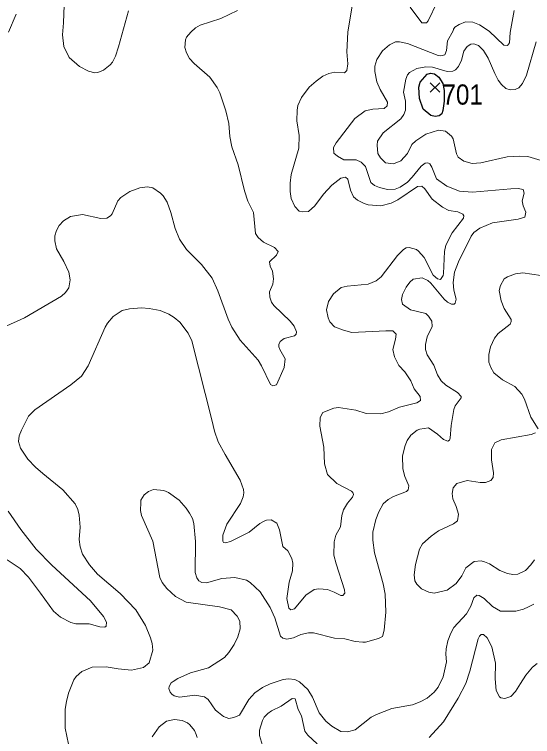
# Model space of a CAD drawing. Extents: x 294.2 to 320.3, y 7482.7 to 7510.7.
# Drawn here: x 301.691 to 303.742, y 7492.157 to 7495.019 of the extents above; entities that cross this region are included whole.
import ezdxf
from ezdxf.enums import TextEntityAlignment as Align

# ---------------------------------------------------------------- set-up
doc = ezdxf.new("R2010")
doc.units = 0
doc.header["$LTSCALE"] = 0.032
for name, color, linetype, lineweight in [('1', 7, 'Continuous', 25), ('2', 7, 'Continuous', 13), ('21', 7, 'Continuous', 25)]:
    doc.layers.add(name, color=color, linetype=linetype, lineweight=lineweight)
doc.layers.add('61', color=7, linetype='Continuous')

msp = doc.modelspace()

# ---------------------------------------------------------------- linework, layer by layer
at = {"layer": '1'}
msp.add_lwpolyline([(303.2976, 7494.7501), (303.3246, 7494.7823), (303.338, 7494.7862), (303.354, 7494.783), (303.372, 7494.7702), (303.3867, 7494.7452), (303.3925, 7494.717), (303.3925, 7494.6753), (303.3873, 7494.6381), (303.3828, 7494.6247), (303.3732, 7494.6163), (303.3572, 7494.6144), (303.3393, 7494.6176), (303.3098, 7494.6439), (303.2951, 7494.6855), (303.2919, 7494.7302)], close=True, dxfattribs=at)
at = {"layer": '2'}
for points in [[(301.8873, 7495.0558), (301.8854, 7494.9856), (301.8803, 7494.9383), (301.8866, 7494.8911), (301.9071, 7494.8476), (301.9479, 7494.8125), (301.9837, 7494.7934), (302.0093, 7494.7876), (302.0208, 7494.7883), (302.0438, 7494.7972), (302.0693, 7494.8183), (302.0789, 7494.8298), (302.0904, 7494.8528), (302.1031, 7494.8898), (302.142, 7495.0328)], [(303.2875, 7494.3375), (303.2096, 7494.2845), (303.1828, 7494.2704), (303.1419, 7494.2602), (303.0921, 7494.2647), (303.0755, 7494.2692), (303.0487, 7494.2826), (303.034, 7494.296), (303.0213, 7494.3228), (303.011, 7494.3662), (303.0014, 7494.3733), (302.9836, 7494.3694), (302.9472, 7494.3426), (302.914, 7494.3069), (302.8808, 7494.2603), (302.8546, 7494.2372), (302.8304, 7494.236), (302.8182, 7494.2398), (302.8016, 7494.2577), (302.7869, 7494.2896), (302.7831, 7494.3165), (302.7831, 7494.3497), (302.7869, 7494.3841), (302.8163, 7494.4888), (302.8188, 7494.5386), (302.8086, 7494.5974), (302.8099, 7494.6395), (302.8124, 7494.6574), (302.8271, 7494.6893), (302.8578, 7494.7301), (302.8852, 7494.7544), (302.9114, 7494.7736), (302.9351, 7494.7844), (302.9593, 7494.7902), (302.9976, 7494.7876), (303.0065, 7494.7966), (303.0116, 7494.8234), (303.0072, 7494.8707), (303.0104, 7494.9485), (303.0308, 7495.0692)], [(303.2581, 7495.0481), (303.3034, 7494.9855), (303.322, 7494.9855), (303.3296, 7494.9932), (303.3641, 7495.0673)], [(301.667, 7494.9485), (301.6971, 7495.0201)], [(302.5737, 7495.0341), (302.5086, 7495.0021), (302.4256, 7494.976), (302.4077, 7494.9651), (302.3892, 7494.9485), (302.3719, 7494.9281), (302.3675, 7494.9179), (302.3655, 7494.8873), (302.3719, 7494.8668), (302.384, 7494.8445), (302.4026, 7494.824), (302.4645, 7494.7698), (302.4939, 7494.7289), (302.5041, 7494.7085), (302.5284, 7494.637), (302.5392, 7494.5859), (302.5437, 7494.5348), (302.5519, 7494.4939), (302.5762, 7494.4224), (302.6017, 7494.3203), (302.6145, 7494.2794), (302.6369, 7494.2334), (302.6458, 7494.151), (302.656, 7494.1351), (302.6764, 7494.1166), (302.7199, 7494.0955), (302.7346, 7494.0795), (302.7288, 7494.0649), (302.7013, 7494.0387), (302.7033, 7494.0215), (302.7128, 7494.001), (302.7167, 7493.9704), (302.7135, 7493.95), (302.7007, 7493.9193), (302.702, 7493.8989), (302.709, 7493.8785), (302.7173, 7493.8657), (302.7831, 7493.8037), (302.7978, 7493.784), (302.808, 7493.7616), (302.8067, 7493.7514), (302.7997, 7493.745), (302.7589, 7493.7341), (302.7435, 7493.7233), (302.7378, 7493.7112), (302.7378, 7493.701), (302.7422, 7493.6907), (302.7633, 7493.6537), (302.7588, 7493.6192), (302.7282, 7493.5516), (302.7141, 7493.5471), (302.7052, 7493.5528), (302.6694, 7493.6269)], [(303.7159, 7494.2353), (303.705, 7494.2603), (303.7012, 7494.2807), (303.7089, 7494.3101), (303.7051, 7494.3247), (303.6859, 7494.3286), (303.6565, 7494.3279), (303.5046, 7494.3145), (303.4535, 7494.319), (303.403, 7494.3388), (303.3622, 7494.3675), (303.343, 7494.4135), (303.336, 7494.4263), (303.3277, 7494.4307), (303.3175, 7494.4288), (303.3015, 7494.4179), (303.2664, 7494.3739), (303.2466, 7494.3541), (303.2186, 7494.3337), (303.1981, 7494.3266), (303.1675, 7494.3253), (303.1368, 7494.3324), (303.117, 7494.3413), (303.1017, 7494.3528), (303.0813, 7494.4161), (303.064, 7494.4333), (303.0442, 7494.4422), (302.9957, 7494.4428), (302.9701, 7494.4569), (302.9561, 7494.469), (302.9548, 7494.4913), (302.9644, 7494.5105), (303.0385, 7494.6063), (303.08, 7494.6363), (303.11, 7494.6433), (303.1547, 7494.6465), (303.1668, 7494.6568), (303.1687, 7494.6708), (303.1387, 7494.7212), (303.126, 7494.7519), (303.1176, 7494.7928), (303.1183, 7494.8132), (303.1253, 7494.84), (303.1483, 7494.8738), (303.1764, 7494.8987), (303.2, 7494.9096), (303.216, 7494.9102), (303.2466, 7494.9032), (303.3692, 7494.856), (303.3795, 7494.8547), (303.3949, 7494.8585), (303.4018, 7494.8763), (303.4053, 7494.9147), (303.4277, 7494.9532), (303.4288, 7494.9607), (303.4346, 7494.968), (303.4518, 7494.9785), (303.4776, 7494.9891), (303.5059, 7494.9875), (303.5327, 7494.9779), (303.5703, 7494.953), (303.6291, 7494.8974), (303.6431, 7494.8949), (303.6514, 7494.9058), (303.6539, 7494.9473), (303.6693, 7495.0341)], [(303.7568, 7494.9102), (303.7191, 7494.778), (303.7032, 7494.7455), (303.6878, 7494.7283), (303.6731, 7494.7206), (303.654, 7494.7193), (303.6367, 7494.7257), (303.6195, 7494.7404), (303.6067, 7494.7576), (303.5927, 7494.7851), (303.5665, 7494.8451), (303.5486, 7494.8764), (303.5289, 7494.8955), (303.5097, 7494.9025), (303.4975, 7494.9013), (303.4841, 7494.891), (303.4701, 7494.8732), (303.4611, 7494.8368), (303.449, 7494.8119), (303.4369, 7494.7985), (303.4273, 7494.7934), (303.405, 7494.7927), (303.3462, 7494.81), (303.3194, 7494.8113), (303.2837, 7494.8049), (303.2549, 7494.7883), (303.2466, 7494.7787), (303.2402, 7494.7621), (303.2313, 7494.711), (303.2389, 7494.6753), (303.2396, 7494.6395), (303.2332, 7494.6216), (303.2211, 7494.6056), (303.1509, 7494.5495), (303.1285, 7494.5169), (303.1266, 7494.5003), (303.1304, 7494.4671), (303.14, 7494.4505), (303.1598, 7494.4301), (303.1917, 7494.4269), (303.2211, 7494.4384), (303.2479, 7494.4671), (303.2645, 7494.5029), (303.2804, 7494.5182), (303.3201, 7494.5444), (303.3705, 7494.5597), (303.3973, 7494.5559), (303.4216, 7494.5361), (303.4279, 7494.5259), (303.4414, 7494.4659), (303.4484, 7494.4531), (303.4701, 7494.4371), (303.5033, 7494.4282), (303.5378, 7494.4301), (303.6425, 7494.455), (303.6923, 7494.4569), (303.7242, 7494.4556), (303.7766, 7494.4397)], [(302.474, 7493.9742), (302.4319, 7494.0278), (302.3719, 7494.0879), (302.3438, 7494.1287), (302.3272, 7494.1709), (302.31, 7494.2335), (302.2953, 7494.2743), (302.2799, 7494.3005), (302.2691, 7494.3107), (302.2391, 7494.3317), (302.2174, 7494.3356), (302.1868, 7494.3317), (302.1472, 7494.3177), (302.112, 7494.2934), (302.1006, 7494.2807), (302.0782, 7494.229), (302.0712, 7494.22), (302.0571, 7494.2111), (302.0323, 7494.2104), (301.9608, 7494.2257), (301.9129, 7494.2175), (301.8854, 7494.2015), (301.8682, 7494.1824), (301.8567, 7494.1619), (301.8509, 7494.1415), (301.8509, 7494.1211), (301.8573, 7494.0904), (301.8866, 7494.0394), (301.9058, 7493.9972), (301.9109, 7493.9666), (301.9058, 7493.9359), (301.893, 7493.9167), (301.8765, 7493.9027), (301.7309, 7493.8171), (301.6466, 7493.7782)], [(303.4471, 7494.236), (303.4114, 7494.2423), (303.3865, 7494.2551), (303.3449, 7494.2864), (303.3156, 7494.3279), (303.3041, 7494.3388), (303.2875, 7494.3375)], [(302.6797, 7493.0114), (302.6886, 7493.0152), (302.7078, 7493.0159), (302.7301, 7493.0024), (302.7409, 7492.9769), (302.7537, 7492.9111), (302.7729, 7492.8933), (302.7895, 7492.8633), (302.7927, 7492.8441), (302.792, 7492.8135), (302.7786, 7492.7688), (302.7697, 7492.7049), (302.7767, 7492.666), (302.785, 7492.6596), (302.7997, 7492.664), (302.845, 7492.7177), (302.8776, 7492.74), (302.8955, 7492.7432), (302.93, 7492.7406), (302.9568, 7492.7298), (302.9836, 7492.7164), (302.9913, 7492.7164), (302.9989, 7492.7254), (302.9976, 7492.7394), (302.9644, 7492.8416), (302.9561, 7492.876), (302.9567, 7492.9284), (302.9638, 7492.9552), (302.9817, 7492.9884), (302.9868, 7493.0331), (302.9938, 7493.0561), (303.0098, 7493.0822), (303.0298, 7493.106), (303.0332, 7493.1163), (303.031, 7493.1238), (303.0249, 7493.1292), (302.967, 7493.1595), (302.9299, 7493.1959), (302.9184, 7493.2374), (302.9153, 7493.3038), (302.8999, 7493.3868), (302.9012, 7493.4213), (302.9114, 7493.4411), (302.9555, 7493.459), (302.9734, 7493.4608), (303.0429, 7493.4506), (303.0832, 7493.4379), (303.1419, 7493.436), (303.1726, 7493.4442), (303.216, 7493.4621), (303.2837, 7493.48), (303.299, 7493.4896), (303.2971, 7493.5043), (303.2741, 7493.535), (303.26, 7493.5669), (303.2364, 7493.6026), (303.2134, 7493.6275), (303.1962, 7493.6614), (303.1898, 7493.6914), (303.2, 7493.7316), (303.2019, 7493.7514), (303.1892, 7493.7648), (303.1611, 7493.7654), (303.027, 7493.759), (302.9938, 7493.7673), (302.958, 7493.7814), (302.9395, 7493.8012), (302.9331, 7493.8159), (302.9261, 7493.8478), (302.935, 7493.881), (302.9536, 7493.911), (302.9842, 7493.9372), (303.0079, 7493.9423), (303.0909, 7493.9493), (303.1228, 7493.9627), (303.1426, 7493.9787), (303.207, 7494.063), (303.2313, 7494.0878), (303.2421, 7494.0936), (303.2543, 7494.0949), (303.2824, 7494.0866), (303.2913, 7494.0808), (303.313, 7494.0553), (303.3494, 7493.9857), (303.3666, 7493.9704), (303.3782, 7493.9685), (303.3884, 7493.9844), (303.3896, 7493.9921), (303.3935, 7494.0789), (303.3992, 7494.1045), (303.4248, 7494.1536), (303.4695, 7494.2117), (303.4707, 7494.2207), (303.4669, 7494.227), (303.4471, 7494.236)], [(303.4988, 7494.1402), (303.5103, 7494.1549), (303.5339, 7494.1715), (303.5838, 7494.1932), (303.6859, 7494.2079), (303.7114, 7494.2155), (303.7159, 7494.2353)], [(302.4076, 7492.9297), (302.4064, 7492.8071), (302.4128, 7492.7867), (302.4204, 7492.7739), (302.4332, 7492.7675), (302.4511, 7492.7669), (302.5124, 7492.7835), (302.5635, 7492.7879), (302.6101, 7492.7771), (302.6248, 7492.7681), (302.6637, 7492.7305), (302.7039, 7492.6692), (302.7212, 7492.6283), (302.7448, 7492.5555), (302.7537, 7492.5478), (302.7697, 7492.5427), (302.7959, 7492.5491), (302.8246, 7492.5619), (302.8546, 7492.5683), (302.8751, 7492.5689), (302.9581, 7492.5478), (302.9989, 7492.544), (303.0398, 7492.5338), (303.0704, 7492.5319), (303.0806, 7492.5319), (303.133, 7492.5453), (303.1483, 7492.5536), (303.1547, 7492.5785), (303.1617, 7492.65), (303.1592, 7492.7215), (303.1515, 7492.7624), (303.117, 7492.885), (303.11, 7492.9361), (303.1094, 7492.9667), (303.1215, 7493.0178), (303.1342, 7493.0484), (303.1508, 7493.0791), (303.1706, 7493.0963), (303.1917, 7493.1091), (303.2428, 7493.1282), (303.2504, 7493.1346), (303.2524, 7493.1512), (303.2371, 7493.1876), (303.2287, 7493.2183), (303.2281, 7493.2694), (303.2377, 7493.3102), (303.246, 7493.3306), (303.26, 7493.3511), (303.2862, 7493.3715), (303.2964, 7493.376), (303.3302, 7493.3804), (303.3667, 7493.3549), (303.3897, 7493.3338), (303.407, 7493.3274), (303.4133, 7493.3313), (303.4162, 7493.3391), (303.4196, 7493.3904), (303.4305, 7493.453), (303.4356, 7493.4673), (303.4593, 7493.4992), (303.4599, 7493.5049), (303.4452, 7493.5209), (303.3986, 7493.5496), (303.3807, 7493.5668), (303.3667, 7493.5911), (303.352, 7493.6295), (303.3252, 7493.6703), (303.3188, 7493.6907), (303.3181, 7493.7112), (303.3258, 7493.7418), (303.3443, 7493.7827), (303.343, 7493.8031), (303.3303, 7493.8235), (303.3201, 7493.8331), (303.2594, 7493.8484), (303.2275, 7493.8708), (303.223, 7493.8887), (303.2268, 7493.9091), (303.2415, 7493.9385), (303.2568, 7493.9582), (303.2696, 7493.9691), (303.3047, 7493.9749), (303.3283, 7493.964), (303.3399, 7493.9538), (303.3922, 7493.8906), (303.4062, 7493.8791), (303.4209, 7493.8702), (303.4318, 7493.8702), (303.4363, 7493.874), (303.4401, 7493.8906), (303.4312, 7493.9257), (303.4286, 7493.9564), (303.4337, 7493.9972), (303.4497, 7494.0381), (303.4988, 7494.1402)], [(303.8717, 7494.0381), (303.8704, 7494.0247), (303.8538, 7494.0125), (303.7951, 7493.9844), (303.7753, 7493.9844), (303.7038, 7493.9946), (303.6744, 7493.9902)], [(303.6744, 7493.9902), (303.6438, 7493.9793), (303.6297, 7493.9704), (303.615, 7493.9449), (303.6105, 7493.9244), (303.6182, 7493.8836), (303.6304, 7493.8529), (303.6572, 7493.8101), (303.6572, 7493.8018), (303.6533, 7493.7916), (303.6067, 7493.7546), (303.5914, 7493.7354), (303.5755, 7493.7022), (303.5691, 7493.6716), (303.5697, 7493.6409), (303.5767, 7493.6192), (303.5895, 7493.5988), (303.6233, 7493.5707), (303.6719, 7493.5439), (303.7006, 7493.5145), (303.7108, 7493.4941), (303.7357, 7493.4226), (303.7644, 7493.3772)], [(302.6694, 7493.6269), (302.656, 7493.6486), (302.5845, 7493.7278), (302.5519, 7493.7789), (302.5366, 7493.8108), (302.4958, 7493.9232), (302.474, 7493.9742)], [(301.9045, 7492.1278), (301.8918, 7492.1903), (301.8918, 7492.2657), (301.8969, 7492.2963), (301.9045, 7492.3295), (301.9256, 7492.3819), (301.9352, 7492.3953), (301.9569, 7492.4157), (301.9978, 7492.4329), (302.054, 7492.4342), (302.1012, 7492.4252), (302.1536, 7492.4208), (302.2021, 7492.4316), (302.2244, 7492.4489), (302.2391, 7492.4993), (302.2365, 7492.5262), (302.2301, 7492.5491), (302.2097, 7492.5977), (302.1708, 7492.659), (302.1089, 7492.7247), (302.0195, 7492.8013), (301.9882, 7492.8377), (301.9607, 7492.8799), (301.9505, 7492.9093), (301.9467, 7492.9386), (301.9512, 7492.9877), (301.9467, 7493.0344), (301.9416, 7493.0574), (301.9313, 7493.0791), (301.8822, 7493.1352), (301.8037, 7493.1997), (301.7737, 7493.2246), (301.7436, 7493.2559), (301.7149, 7493.3), (301.7066, 7493.3268), (301.7098, 7493.3485), (301.7181, 7493.3715), (301.7469, 7493.4264), (301.7711, 7493.4526), (301.9135, 7493.5515), (301.9562, 7493.586), (301.9831, 7493.6269), (302.0501, 7493.7801), (302.0597, 7493.7948), (302.0814, 7493.8223), (302.1171, 7493.8459), (302.1459, 7493.8523), (302.1944, 7493.8561), (302.2238, 7493.8541), (302.2672, 7493.8452), (302.3017, 7493.8312), (302.3234, 7493.8178), (302.3451, 7493.7992), (302.3789, 7493.7559), (302.3936, 7493.7252), (302.4728, 7493.4124), (302.4824, 7493.3677), (302.4977, 7493.3255), (302.5245, 7493.2745), (302.5851, 7493.1729), (302.5973, 7493.1365), (302.5986, 7493.1225), (302.5966, 7493.1072), (302.5864, 7493.0804), (302.5322, 7492.9986), (302.5162, 7492.9552), (302.5156, 7492.9316)], [(303.7536, 7493.3606), (303.7376, 7493.3543), (303.6182, 7493.3332), (303.5927, 7493.3217), (303.5793, 7493.2942), (303.5799, 7493.254), (303.5882, 7493.2029), (303.5863, 7493.1844), (303.5767, 7493.1723), (303.5557, 7493.1646), (303.5352, 7493.1646), (303.4842, 7493.1723), (303.442, 7493.1602), (303.4279, 7493.1429), (303.4241, 7493.1199), (303.4267, 7493.0995), (303.4401, 7493.0689), (303.4496, 7493.0382), (303.4452, 7493.012), (303.4299, 7493.0005), (303.3705, 7492.9725), (303.3411, 7492.952), (303.3073, 7492.9214), (303.2945, 7492.9003), (303.2785, 7492.839), (303.2734, 7492.7982), (303.2766, 7492.7745), (303.2843, 7492.7617), (303.3028, 7492.7426), (303.3322, 7492.7292), (303.3526, 7492.7253), (303.4037, 7492.7375), (303.4401, 7492.7636), (303.4618, 7492.7943), (303.4784, 7492.8256), (303.511, 7492.8511), (303.539, 7492.8537), (303.5518, 7492.8499), (303.5723, 7492.8422), (303.6131, 7492.816), (303.6438, 7492.8032), (303.6642, 7492.7994), (303.6846, 7492.8013), (303.714, 7492.8154), (303.7363, 7492.8377), (303.7504, 7492.8575)], [(303.7472, 7492.6826), (303.7268, 7492.6711), (303.7064, 7492.6622), (303.6757, 7492.6545), (303.6157, 7492.6545), (303.5844, 7492.6724), (303.5512, 7492.7043), (303.5308, 7492.7164), (303.5212, 7492.7171), (303.5097, 7492.7068), (303.4976, 7492.6743), (303.4803, 7492.6436), (303.4312, 7492.5894), (303.4184, 7492.567), (303.4075, 7492.5364), (303.4005, 7492.5045), (303.3986, 7492.484), (303.4011, 7492.4534), (303.3883, 7492.3934), (303.3692, 7492.3525), (303.3533, 7492.3333), (303.3258, 7492.309), (303.2977, 7492.2944), (303.2671, 7492.2835), (303.1854, 7492.2682), (303.1241, 7492.2446), (303.1036, 7492.2344), (303.0398, 7492.1839), (303.0091, 7492.1762), (302.9836, 7492.1775), (302.9472, 7492.1986), (302.9236, 7492.2178), (302.8974, 7492.2516), (302.8706, 7492.3129), (302.852, 7492.3436), (302.8195, 7492.3736), (302.8016, 7492.3838), (302.7755, 7492.3857), (302.755, 7492.3831), (302.7039, 7492.3665), (302.6733, 7492.3512), (302.6432, 7492.3301), (302.619, 7492.304), (302.5813, 7492.2427), (302.5596, 7492.2324), (302.5392, 7492.2293), (302.5188, 7492.2375), (302.4983, 7492.2522), (302.4875, 7492.2625), (302.4575, 7492.304), (302.4428, 7492.3148), (302.4051, 7492.3218), (302.3438, 7492.3135), (302.3234, 7492.3193), (302.3144, 7492.325), (302.3068, 7492.3327), (302.3017, 7492.3474), (302.3029, 7492.3557), (302.3112, 7492.3703), (302.3196, 7492.3754), (302.3381, 7492.3869), (302.3885, 7492.4093), (302.4594, 7492.4297), (302.5226, 7492.4712), (302.5398, 7492.4898), (302.5603, 7492.5223), (302.5749, 7492.553), (302.5851, 7492.5836), (302.5833, 7492.6143), (302.573, 7492.6347), (302.5494, 7492.6589), (302.5022, 7492.6717), (302.3707, 7492.6902), (302.3291, 7492.7126), (302.2947, 7492.7438), (302.2761, 7492.7675), (302.2659, 7492.7879), (302.2391, 7492.931), (302.1944, 7493.0331), (302.1893, 7493.0535), (302.1906, 7493.0842), (302.1918, 7493.0944), (302.2046, 7493.1148), (302.2213, 7493.1289), (302.2417, 7493.1365), (302.2825, 7493.1327), (302.3004, 7493.1244)], [(302.3004, 7493.1244), (302.3432, 7493.0944), (302.3713, 7493.0625), (302.3841, 7493.0421), (302.3955, 7493.0216), (302.4013, 7493.0012), (302.4076, 7492.9297)], [(301.6657, 7493.051), (301.7162, 7492.9782), (301.7768, 7492.9003), (301.8388, 7492.8364), (301.992, 7492.6953), (302.0431, 7492.6334), (302.0546, 7492.6104), (302.0539, 7492.5951), (302.0489, 7492.5913), (302.0284, 7492.5925), (301.9863, 7492.604), (301.9339, 7492.604), (301.9135, 7492.6091), (301.8726, 7492.6308), (301.8458, 7492.6538), (301.7941, 7492.7254), (301.7462, 7492.7892), (301.713, 7492.823), (301.6619, 7492.8575)], [(302.5156, 7492.9316), (302.5188, 7492.9258), (302.5264, 7492.9252), (302.5469, 7492.9303), (302.6197, 7492.9667), (302.6624, 7493.0011), (302.6797, 7493.0114)], [(303.7606, 7492.4469), (303.7421, 7492.4323), (303.7159, 7492.401), (303.6942, 7492.3671), (303.6751, 7492.3365), (303.6565, 7492.3167), (303.6323, 7492.3084), (303.6163, 7492.3103), (303.6118, 7492.3142), (303.5984, 7492.3397), (303.5939, 7492.3857), (303.5959, 7492.4483), (303.5806, 7492.5134), (303.5627, 7492.5485), (303.548, 7492.5619), (303.539, 7492.5619), (303.532, 7492.5555), (303.5269, 7492.544), (303.4943, 7492.4163), (303.4777, 7492.3678), (303.4484, 7492.3091), (303.4312, 7492.2823), (303.3903, 7492.2152), (303.3328, 7492.1532)], [(302.8897, 7492.129), (302.852, 7492.1629), (302.8412, 7492.1788), (302.8271, 7492.2401), (302.8144, 7492.2644), (302.8029, 7492.3072), (302.7908, 7492.3084), (302.7467, 7492.2778), (302.709, 7492.2593), (302.6937, 7492.2484), (302.6796, 7492.2337), (302.6726, 7492.221), (302.6605, 7492.1827), (302.6612, 7492.161), (302.6847, 7492.0818)], [(302.414, 7492.1533), (302.4102, 7492.1661), (302.4032, 7492.1814), (302.3853, 7492.2037), (302.3764, 7492.2114), (302.3553, 7492.2216), (302.3247, 7492.2254), (302.2928, 7492.2178), (302.2634, 7492.1954), (302.2365, 7492.1558)]]:
    msp.add_lwpolyline(points, dxfattribs=at)
at = {"layer": '21'}
for p, q in [((303.3376, 7494.7478), (303.3751, 7494.7103)), ((303.3751, 7494.7478), (303.3376, 7494.7103))]:
    msp.add_line(p, q, dxfattribs=at)

# ---------------------------------------------------------------- texts
at = {"layer": '61', "width": 0.9}
msp.add_text('701', height=0.08, dxfattribs=at).set_placement((303.4658, 7494.6613), align=Align.CENTER)

doc.saveas('drawing.dxf')
